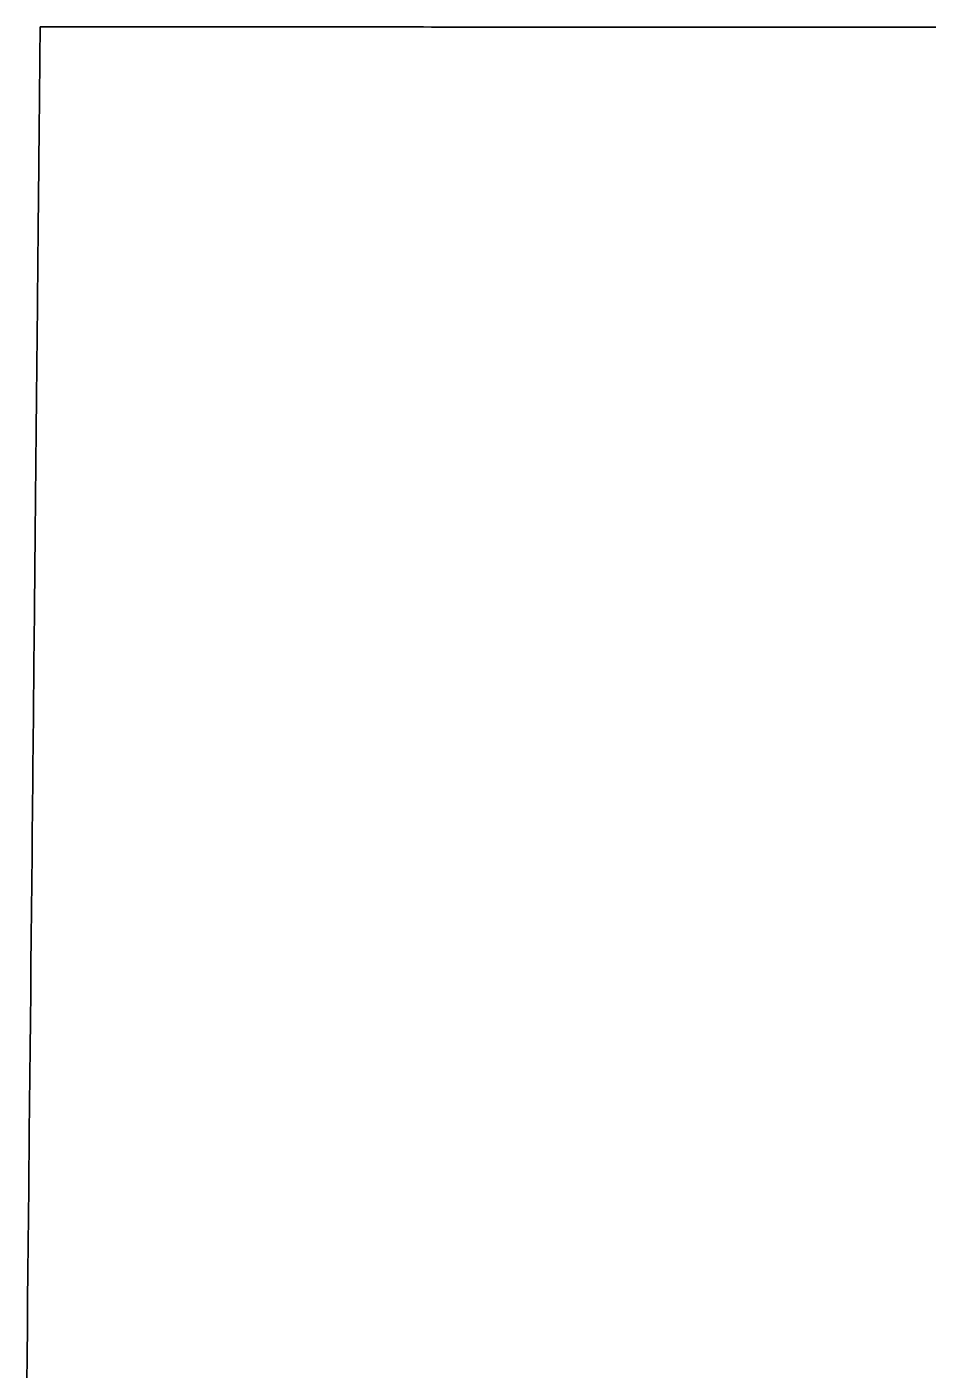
# Model space of a CAD drawing. Extents: x -7.3 to 34, y 0 to 22.
# Drawn here: x 33.16398 to 33.18739, y 3.9044 to 3.9393 of the extents above; entities that cross this region are included whole.
import ezdxf

# ---------------------------------------------------------------- set-up
doc = ezdxf.new("R2010")
doc.units = 0
doc.layers.add('SH_Data', color=7, linetype='Continuous')

msp = doc.modelspace()

# ---------------------------------------------------------------- linework, layer by layer
at = {"layer": 'SH_Data'}
for p, q in [((33.164327, 3.939055), (33.164328, 3.939081)), ((33.164327, 3.939028), (33.164327, 3.939055)), ((33.164327, 3.939), (33.164327, 3.939028)), ((33.164328, 3.93917), (33.164329, 3.939188)), ((33.164328, 3.93915), (33.164328, 3.93917)), ((33.164328, 3.939128), (33.164328, 3.93915)), ((33.164328, 3.939105), (33.164328, 3.939128)), ((33.164328, 3.939081), (33.164328, 3.939105)), ((33.164329, 3.939278), (33.16433, 3.939284)), ((33.164329, 3.939269), (33.164329, 3.939278)), ((33.164329, 3.939259), (33.164329, 3.939269)), ((33.164329, 3.939248), (33.164329, 3.939259)), ((33.164329, 3.939235), (33.164329, 3.939248)), ((33.164329, 3.939221), (33.164329, 3.939235)), ((33.164329, 3.939205), (33.164329, 3.939221)), ((33.164329, 3.939188), (33.164329, 3.939205)), ((33.16433, 3.939296), (33.16433, 3.939297)), ((33.16433, 3.939297), (33.164331, 3.939297)), ((33.16433, 3.939294), (33.16433, 3.939296)), ((33.16433, 3.93929), (33.16433, 3.939294)), ((33.16433, 3.939284), (33.16433, 3.93929)), ((33.164331, 3.939297), (33.164337, 3.939297)), ((33.164337, 3.939297), (33.164346, 3.939297)), ((33.164346, 3.939297), (33.16436, 3.939297)), ((33.16436, 3.939297), (33.164377, 3.939297)), ((33.164377, 3.939297), (33.164398, 3.939297)), ((33.164398, 3.939297), (33.164422, 3.939297)), ((33.164422, 3.939297), (33.164451, 3.939297)), ((33.164451, 3.939297), (33.164482, 3.939297)), ((33.164482, 3.939297), (33.164518, 3.939297)), ((33.164518, 3.939297), (33.164557, 3.939297)), ((33.164557, 3.939297), (33.1646, 3.939297)), ((33.1646, 3.939297), (33.164646, 3.939297)), ((33.164646, 3.939297), (33.164696, 3.939297)), ((33.164696, 3.939297), (33.164749, 3.939297)), ((33.164749, 3.939297), (33.164806, 3.939297)), ((33.164806, 3.939297), (33.164866, 3.939297)), ((33.164866, 3.939297), (33.164929, 3.939297)), ((33.164929, 3.939297), (33.164996, 3.939297)), ((33.164996, 3.939297), (33.165066, 3.939297)), ((33.165066, 3.939297), (33.165139, 3.939297)), ((33.165139, 3.939297), (33.165216, 3.939297)), ((33.165216, 3.939297), (33.165296, 3.939297)), ((33.165296, 3.939297), (33.165378, 3.939297)), ((33.165378, 3.939297), (33.165465, 3.939297)), ((33.165465, 3.939297), (33.165554, 3.939297)), ((33.165554, 3.939297), (33.165646, 3.939297)), ((33.165646, 3.939297), (33.165741, 3.939297)), ((33.165741, 3.939297), (33.16584, 3.939297)), ((33.16584, 3.939297), (33.165941, 3.939297)), ((33.165941, 3.939297), (33.166045, 3.939297)), ((33.166045, 3.939297), (33.166152, 3.939297)), ((33.166152, 3.939297), (33.166262, 3.939297)), ((33.166262, 3.939297), (33.166375, 3.939296)), ((33.166375, 3.939296), (33.166491, 3.939296)), ((33.166491, 3.939296), (33.166609, 3.939296)), ((33.166609, 3.939296), (33.166731, 3.939296)), ((33.166731, 3.939296), (33.166854, 3.939296)), ((33.166854, 3.939296), (33.166981, 3.939296)), ((33.166981, 3.939296), (33.16711, 3.939296)), ((33.16711, 3.939296), (33.167242, 3.939296)), ((33.167242, 3.939296), (33.167377, 3.939296)), ((33.167377, 3.939296), (33.167514, 3.939296)), ((33.167514, 3.939296), (33.167653, 3.939296)), ((33.167653, 3.939296), (33.167795, 3.939296)), ((33.167795, 3.939296), (33.16794, 3.939296)), ((33.16794, 3.939296), (33.168087, 3.939296)), ((33.168087, 3.939296), (33.168236, 3.939296)), ((33.168236, 3.939296), (33.168388, 3.939296)), ((33.168388, 3.939296), (33.168542, 3.939296)), ((33.168542, 3.939296), (33.168698, 3.939296)), ((33.168698, 3.939296), (33.168857, 3.939296)), ((33.168857, 3.939296), (33.169018, 3.939296)), ((33.169018, 3.939296), (33.169181, 3.939295)), ((33.169181, 3.939295), (33.169346, 3.939295)), ((33.169346, 3.939295), (33.169513, 3.939295)), ((33.169513, 3.939295), (33.169682, 3.939295)), ((33.169682, 3.939295), (33.169854, 3.939295)), ((33.169854, 3.939295), (33.170027, 3.939295)), ((33.170027, 3.939295), (33.170203, 3.939295)), ((33.170203, 3.939295), (33.17038, 3.939295)), ((33.17038, 3.939295), (33.17056, 3.939295)), ((33.17056, 3.939295), (33.170741, 3.939295)), ((33.170741, 3.939295), (33.170924, 3.939295)), ((33.170924, 3.939295), (33.171109, 3.939295)), ((33.171109, 3.939295), (33.171296, 3.939295)), ((33.171296, 3.939295), (33.171485, 3.939295)), ((33.171485, 3.939295), (33.171675, 3.939295)), ((33.171675, 3.939295), (33.171867, 3.939294)), ((33.171867, 3.939294), (33.172061, 3.939294)), ((33.172061, 3.939294), (33.172256, 3.939294)), ((33.172256, 3.939294), (33.172453, 3.939294)), ((33.172453, 3.939294), (33.172652, 3.939294)), ((33.172652, 3.939294), (33.172852, 3.939294)), ((33.172852, 3.939294), (33.173053, 3.939294)), ((33.173053, 3.939294), (33.173256, 3.939294)), ((33.173256, 3.939294), (33.173461, 3.939294)), ((33.173461, 3.939294), (33.173667, 3.939294)), ((33.173667, 3.939294), (33.173874, 3.939294)), ((33.173874, 3.939294), (33.174083, 3.939294)), ((33.174083, 3.939294), (33.174293, 3.939294)), ((33.174293, 3.939294), (33.174504, 3.939293)), ((33.174504, 3.939293), (33.174717, 3.939293)), ((33.174717, 3.939293), (33.174931, 3.939293)), ((33.174931, 3.939293), (33.175145, 3.939293)), ((33.175145, 3.939293), (33.175579, 3.939293)), ((33.175579, 3.939293), (33.176017, 3.939293)), ((33.176017, 3.939293), (33.176458, 3.939293)), ((33.176458, 3.939293), (33.176904, 3.939293)), ((33.176904, 3.939293), (33.177353, 3.939292)), ((33.177353, 3.939292), (33.177806, 3.939292)), ((33.177806, 3.939292), (33.178262, 3.939292)), ((33.178262, 3.939292), (33.17872, 3.939292)), ((33.17872, 3.939292), (33.179181, 3.939292)), ((33.179181, 3.939292), (33.179644, 3.939292)), ((33.179644, 3.939292), (33.180109, 3.939291)), ((33.180109, 3.939291), (33.180577, 3.939291)), ((33.180577, 3.939291), (33.181045, 3.939291)), ((33.181045, 3.939291), (33.181515, 3.939291)), ((33.181515, 3.939291), (33.182457, 3.939291)), ((33.182457, 3.939291), (33.183401, 3.93929)), ((33.183401, 3.93929), (33.184345, 3.93929)), ((33.184345, 3.93929), (33.185286, 3.939289)), ((33.185286, 3.939289), (33.185756, 3.939289)), ((33.185756, 3.939289), (33.186224, 3.939289)), ((33.186224, 3.939289), (33.18669, 3.939289)), ((33.18669, 3.939289), (33.187154, 3.939289)), ((33.187154, 3.939289), (33.187616, 3.939289)), ((33.164323, 3.93864), (33.164324, 3.938682)), ((33.164324, 3.938762), (33.164325, 3.9388)), ((33.164324, 3.938723), (33.164324, 3.938762)), ((33.164324, 3.938682), (33.164324, 3.938723)), ((33.164325, 3.938872), (33.164326, 3.938906)), ((33.164325, 3.938837), (33.164325, 3.938872)), ((33.164325, 3.9388), (33.164325, 3.938837)), ((33.164326, 3.93897), (33.164327, 3.939)), ((33.164326, 3.938939), (33.164326, 3.93897)), ((33.164326, 3.938906), (33.164326, 3.938939)), ((33.16432, 3.938361), (33.164321, 3.938411)), ((33.16432, 3.93831), (33.16432, 3.938361)), ((33.164321, 3.938459), (33.164322, 3.938506)), ((33.164321, 3.938411), (33.164321, 3.938459)), ((33.164322, 3.938552), (33.164323, 3.938597)), ((33.164322, 3.938506), (33.164322, 3.938552)), ((33.164323, 3.938597), (33.164323, 3.93864)), ((33.164316, 3.937916), (33.164317, 3.937976)), ((33.164317, 3.938035), (33.164318, 3.938092)), ((33.164317, 3.937976), (33.164317, 3.938035)), ((33.164318, 3.938148), (33.164319, 3.938203)), ((33.164318, 3.938092), (33.164318, 3.938148)), ((33.164319, 3.938257), (33.16432, 3.93831)), ((33.164319, 3.938203), (33.164319, 3.938257)), ((33.164313, 3.937598), (33.164314, 3.937664)), ((33.164314, 3.937729), (33.164315, 3.937792)), ((33.164314, 3.937664), (33.164314, 3.937729)), ((33.164315, 3.937855), (33.164316, 3.937916)), ((33.164315, 3.937792), (33.164315, 3.937855)), ((33.16431, 3.937322), (33.164311, 3.937393)), ((33.16431, 3.93725), (33.16431, 3.937322)), ((33.164311, 3.937393), (33.164312, 3.937462)), ((33.164312, 3.937531), (33.164313, 3.937598)), ((33.164312, 3.937462), (33.164312, 3.937531)), ((33.164305, 3.936793), (33.164307, 3.93695)), ((33.164307, 3.93695), (33.164308, 3.937102)), ((33.164308, 3.937102), (33.16431, 3.93725)), ((33.164302, 3.936466), (33.164303, 3.936632)), ((33.164303, 3.936632), (33.164305, 3.936793)), ((33.164298, 3.936121), (33.1643, 3.936296)), ((33.1643, 3.936296), (33.164302, 3.936466)), ((33.164295, 3.935759), (33.164297, 3.935942)), ((33.164297, 3.935942), (33.164298, 3.936121)), ((33.164291, 3.93538), (33.164293, 3.935571)), ((33.164293, 3.935571), (33.164295, 3.935759)), ((33.164287, 3.934984), (33.164289, 3.935184)), ((33.164289, 3.935184), (33.164291, 3.93538)), ((33.164285, 3.93478), (33.164287, 3.934984)), ((33.164281, 3.93436), (33.164283, 3.934572)), ((33.164283, 3.934572), (33.164285, 3.93478)), ((33.164277, 3.933925), (33.164279, 3.934145)), ((33.164279, 3.934145), (33.164281, 3.93436)), ((33.164275, 3.933702), (33.164277, 3.933925)), ((33.16427, 3.933244), (33.164272, 3.933475)), ((33.164272, 3.933475), (33.164275, 3.933702)), ((33.164268, 3.933009), (33.16427, 3.933244)), ((33.164263, 3.93253), (33.164266, 3.932771)), ((33.164266, 3.932771), (33.164268, 3.933009)), ((33.164261, 3.932285), (33.164263, 3.93253)), ((33.164258, 3.932036), (33.164261, 3.932285)), ((33.164253, 3.931529), (33.164256, 3.931785)), ((33.164256, 3.931785), (33.164258, 3.932036)), ((33.164251, 3.931271), (33.164253, 3.931529)), ((33.164246, 3.930744), (33.164248, 3.931009)), ((33.164248, 3.931009), (33.164251, 3.931271)), ((33.164243, 3.930476), (33.164246, 3.930744)), ((33.16424, 3.930205), (33.164243, 3.930476)), ((33.164238, 3.929931), (33.16424, 3.930205)), ((33.164232, 3.929374), (33.164235, 3.929654)), ((33.164235, 3.929654), (33.164238, 3.929931)), ((33.164229, 3.929091), (33.164232, 3.929374)), ((33.164227, 3.928806), (33.164229, 3.929091)), ((33.164224, 3.928517), (33.164227, 3.928806)), ((33.164218, 3.927932), (33.164221, 3.928226)), ((33.164221, 3.928226), (33.164224, 3.928517)), ((33.164215, 3.927635), (33.164218, 3.927932)), ((33.164212, 3.927336), (33.164215, 3.927635)), ((33.164209, 3.927035), (33.164212, 3.927336)), ((33.164206, 3.92673), (33.164209, 3.927035)), ((33.164203, 3.926424), (33.164206, 3.92673)), ((33.164197, 3.925804), (33.1642, 3.926115)), ((33.1642, 3.926115), (33.164203, 3.926424)), ((33.164194, 3.92549), (33.164197, 3.925804)), ((33.164191, 3.925174), (33.164194, 3.92549)), ((33.164188, 3.924856), (33.164191, 3.925174)), ((33.164185, 3.924536), (33.164188, 3.924856)), ((33.164181, 3.924214), (33.164185, 3.924536)), ((33.164178, 3.92389), (33.164181, 3.924214)), ((33.164175, 3.923564), (33.164178, 3.92389)), ((33.164172, 3.923236), (33.164175, 3.923564)), ((33.164169, 3.922906), (33.164172, 3.923236)), ((33.164165, 3.922574), (33.164169, 3.922906)), ((33.164162, 3.92224), (33.164165, 3.922574)), ((33.164159, 3.921905), (33.164162, 3.92224)), ((33.164155, 3.921568), (33.164159, 3.921905)), ((33.164149, 3.920889), (33.164152, 3.921229)), ((33.164152, 3.921229), (33.164155, 3.921568)), ((33.164145, 3.920547), (33.164149, 3.920889)), ((33.164142, 3.920204), (33.164145, 3.920547)), ((33.164139, 3.91986), (33.164142, 3.920204)), ((33.164135, 3.919514), (33.164139, 3.91986)), ((33.164132, 3.919166), (33.164135, 3.919514)), ((33.164128, 3.918818), (33.164132, 3.919166)), ((33.164125, 3.918468), (33.164128, 3.918818)), ((33.164118, 3.917765), (33.164125, 3.918468)), ((33.164111, 3.917057), (33.164118, 3.917765)), ((33.164104, 3.916346), (33.164111, 3.917057)), ((33.164097, 3.915631), (33.164104, 3.916346)), ((33.16409, 3.914913), (33.164097, 3.915631)), ((33.164083, 3.914193), (33.16409, 3.914913)), ((33.164076, 3.91347), (33.164083, 3.914193)), ((33.164069, 3.912745), (33.164076, 3.91347)), ((33.164062, 3.912019), (33.164069, 3.912745)), ((33.164047, 3.910563), (33.164062, 3.912019)), ((33.164033, 3.909107), (33.164047, 3.910563)), ((33.164019, 3.907653), (33.164033, 3.909107)), ((33.164011, 3.906927), (33.164019, 3.907653)), ((33.164004, 3.906203), (33.164011, 3.906927)), ((33.163997, 3.905482), (33.164004, 3.906203)), ((33.16399, 3.904763), (33.163997, 3.905482)), ((33.163983, 3.904047), (33.16399, 3.904763))]:
    msp.add_line(p, q, dxfattribs=at)
msp.add_lwpolyline([(33.163983, 3.904047), (33.16399, 3.904763), (33.163997, 3.905482), (33.164004, 3.906203), (33.164011, 3.906927), (33.164019, 3.907653), (33.164033, 3.909107), (33.164047, 3.910563), (33.164062, 3.912019), (33.164069, 3.912745), (33.164076, 3.91347), (33.164083, 3.914193), (33.16409, 3.914913), (33.164097, 3.915631), (33.164104, 3.916346), (33.164111, 3.917057), (33.164118, 3.917765), (33.164125, 3.918468), (33.164128, 3.918818), (33.164132, 3.919166), (33.164135, 3.919514), (33.164139, 3.91986), (33.164142, 3.920204), (33.164145, 3.920547), (33.164149, 3.920889), (33.164152, 3.921229), (33.164155, 3.921568), (33.164159, 3.921905), (33.164162, 3.92224), (33.164165, 3.922574), (33.164169, 3.922906), (33.164172, 3.923236), (33.164175, 3.923564), (33.164178, 3.92389), (33.164181, 3.924214), (33.164185, 3.924536), (33.164188, 3.924856), (33.164191, 3.925174), (33.164194, 3.92549), (33.164197, 3.925804), (33.1642, 3.926115), (33.164203, 3.926424), (33.164206, 3.92673), (33.164209, 3.927035), (33.164212, 3.927336), (33.164215, 3.927635), (33.164218, 3.927932), (33.164221, 3.928226), (33.164224, 3.928517), (33.164227, 3.928806), (33.164229, 3.929091), (33.164232, 3.929374), (33.164235, 3.929654), (33.164238, 3.929931), (33.16424, 3.930205), (33.164243, 3.930476), (33.164246, 3.930744), (33.164248, 3.931009), (33.164251, 3.931271), (33.164253, 3.931529), (33.164256, 3.931785), (33.164258, 3.932036), (33.164261, 3.932285), (33.164263, 3.93253), (33.164266, 3.932771), (33.164268, 3.933009), (33.16427, 3.933244), (33.164272, 3.933475), (33.164275, 3.933702), (33.164277, 3.933925), (33.164279, 3.934145), (33.164281, 3.93436), (33.164283, 3.934572), (33.164285, 3.93478), (33.164287, 3.934984), (33.164289, 3.935184), (33.164291, 3.93538), (33.164293, 3.935571), (33.164295, 3.935759), (33.164297, 3.935942), (33.164298, 3.936121), (33.1643, 3.936296), (33.164302, 3.936466), (33.164303, 3.936632), (33.164305, 3.936793), (33.164307, 3.93695), (33.164308, 3.937102), (33.16431, 3.93725), (33.16431, 3.937322), (33.164311, 3.937393), (33.164312, 3.937462), (33.164312, 3.937531), (33.164313, 3.937598), (33.164314, 3.937664), (33.164314, 3.937729), (33.164315, 3.937792), (33.164315, 3.937855), (33.164316, 3.937916), (33.164317, 3.937976), (33.164317, 3.938035), (33.164318, 3.938092), (33.164318, 3.938148), (33.164319, 3.938203), (33.164319, 3.938257), (33.16432, 3.93831), (33.16432, 3.938361), (33.164321, 3.938411), (33.164321, 3.938459), (33.164322, 3.938506), (33.164322, 3.938552), (33.164323, 3.938597), (33.164323, 3.93864), (33.164324, 3.938682), (33.164324, 3.938723), (33.164324, 3.938762), (33.164325, 3.9388), (33.164325, 3.938837), (33.164325, 3.938872), (33.164326, 3.938906), (33.164326, 3.938939), (33.164326, 3.93897), (33.164327, 3.939), (33.164327, 3.939028), (33.164327, 3.939055), (33.164328, 3.939081), (33.164328, 3.939105), (33.164328, 3.939128), (33.164328, 3.93915), (33.164328, 3.93917), (33.164329, 3.939188), (33.164329, 3.939205), (33.164329, 3.939221), (33.164329, 3.939235), (33.164329, 3.939248), (33.164329, 3.939259), (33.164329, 3.939269), (33.164329, 3.939278), (33.16433, 3.939284), (33.16433, 3.93929), (33.16433, 3.939294), (33.16433, 3.939296), (33.16433, 3.939297), (33.164331, 3.939297), (33.164337, 3.939297), (33.164346, 3.939297), (33.16436, 3.939297), (33.164377, 3.939297), (33.164398, 3.939297), (33.164422, 3.939297), (33.164451, 3.939297), (33.164482, 3.939297), (33.164518, 3.939297), (33.164557, 3.939297), (33.1646, 3.939297), (33.164646, 3.939297), (33.164696, 3.939297), (33.164749, 3.939297), (33.164806, 3.939297), (33.164866, 3.939297), (33.164929, 3.939297), (33.164996, 3.939297), (33.165066, 3.939297), (33.165139, 3.939297), (33.165216, 3.939297), (33.165296, 3.939297), (33.165378, 3.939297), (33.165465, 3.939297), (33.165554, 3.939297), (33.165646, 3.939297), (33.165741, 3.939297), (33.16584, 3.939297), (33.165941, 3.939297), (33.166045, 3.939297), (33.166152, 3.939297), (33.166262, 3.939297), (33.166375, 3.939296), (33.166491, 3.939296), (33.166609, 3.939296), (33.166731, 3.939296), (33.166854, 3.939296), (33.166981, 3.939296), (33.16711, 3.939296), (33.167242, 3.939296), (33.167377, 3.939296), (33.167514, 3.939296), (33.167653, 3.939296), (33.167795, 3.939296), (33.16794, 3.939296), (33.168087, 3.939296), (33.168236, 3.939296), (33.168388, 3.939296), (33.168542, 3.939296), (33.168698, 3.939296), (33.168857, 3.939296), (33.169018, 3.939296), (33.169181, 3.939295), (33.169346, 3.939295), (33.169513, 3.939295), (33.169682, 3.939295), (33.169854, 3.939295), (33.170027, 3.939295), (33.170203, 3.939295), (33.17038, 3.939295), (33.17056, 3.939295), (33.170741, 3.939295), (33.170924, 3.939295), (33.171109, 3.939295), (33.171296, 3.939295), (33.171485, 3.939295), (33.171675, 3.939295), (33.171867, 3.939294), (33.172061, 3.939294), (33.172256, 3.939294), (33.172453, 3.939294), (33.172652, 3.939294), (33.172852, 3.939294), (33.173053, 3.939294), (33.173256, 3.939294), (33.173461, 3.939294), (33.173667, 3.939294), (33.173874, 3.939294), (33.174083, 3.939294), (33.174293, 3.939294), (33.174504, 3.939293), (33.174717, 3.939293), (33.174931, 3.939293), (33.175145, 3.939293), (33.175579, 3.939293), (33.176017, 3.939293), (33.176458, 3.939293), (33.176904, 3.939293), (33.177353, 3.939292), (33.177806, 3.939292), (33.178262, 3.939292), (33.17872, 3.939292), (33.179181, 3.939292), (33.179644, 3.939292), (33.180109, 3.939291), (33.180577, 3.939291), (33.181045, 3.939291), (33.181515, 3.939291), (33.182457, 3.939291), (33.183401, 3.93929), (33.184345, 3.93929), (33.185286, 3.939289), (33.185756, 3.939289), (33.186224, 3.939289), (33.18669, 3.939289), (33.187154, 3.939289), (33.187616, 3.939289)], dxfattribs=at)

doc.saveas('drawing.dxf')
